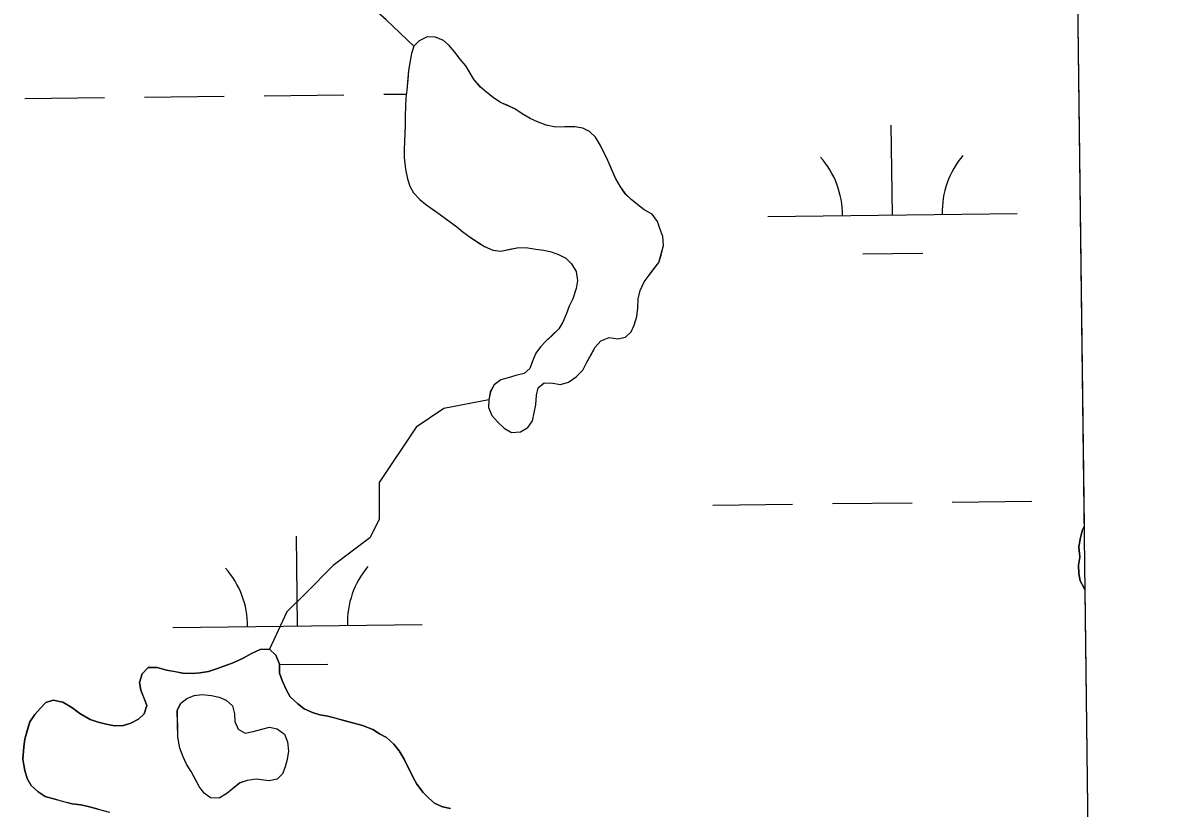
# Model space of a CAD drawing. Extents: x 3694830 to 3732949, y 415201 to 440970.
# Drawn here: x 3730361.5 to 3730815.6, y 423190 to 423504.9 of the extents above; entities that cross this region are included whole.
import ezdxf

# ---------------------------------------------------------------- set-up
doc = ezdxf.new("R2010")
doc.units = 0
for name, color, linetype in [('V-GRID-FRAM', 7, 'Continuous'), ('V-TOPO-SHOR', 7, 'Continuous'), ('V-WETL-SWMP', 7, 'Continuous')]:
    doc.layers.add(name, color=color, linetype=linetype)

msp = doc.modelspace()

# ---------------------------------------------------------------- linework, layer by layer
at = {"layer": 'V-GRID-FRAM'}
msp.add_lwpolyline([(3698844.69, 438797.54), (3730590.83, 439176.18), (3730815.62, 420995.11), (3699053.61, 420616.27), (3698844.69, 438797.54)], dxfattribs=at)
at = {"layer": 'V-TOPO-SHOR'}
for points in [[(3730518.27, 423495.45), (3730507.2, 423506.06), (3730497.07, 423515.11), (3730486.94, 423523.93), (3730480.73, 423529.22), (3730475.18, 423535.2), (3730472.37, 423539.66), (3730468.21, 423544.54), (3730462.17, 423552.1), (3730455.95, 423557.84), (3730448.44, 423560.39), (3730441.01, 423559.33), (3730434.02, 423558.5), (3730427, 423559.48), (3730422.22, 423561.19), (3730417.6, 423566.06), (3730413.29, 423577.27), (3730408.49, 423590.94), (3730407.66, 423597.93), (3730410.67, 423605), (3730412.09, 423612.71), (3730410.54, 423621.94), (3730406.72, 423631.79), (3730399.74, 423647.92)], [(3730618.45, 423415.57), (3730618.15, 423419.18), (3730616.95, 423422.31), (3730615.99, 423425.23), (3730613.89, 423428.12), (3730610.7, 423429.86), (3730608.17, 423431.84), (3730605.41, 423434.04), (3730603.11, 423436.25), (3730601.01, 423439.37), (3730599.13, 423442.49), (3730597.71, 423445.85), (3730596.04, 423449.66), (3730594.63, 423452.56), (3730593.21, 423455.7), (3730591.1, 423459.04), (3730588.8, 423461.25), (3730586.06, 423462.55), (3730582.88, 423463.16), (3730578.82, 423463.07), (3730575.2, 423463), (3730571.35, 423463.82), (3730567.93, 423465.1), (3730564.97, 423466.4), (3730561.76, 423468.36), (3730558.79, 423470.33), (3730556.04, 423471.63), (3730553.08, 423472.92), (3730550.1, 423474.89), (3730547.58, 423476.87), (3730545.04, 423479.08), (3730542.5, 423481.96), (3730540.86, 423484.63), (3730539.22, 423487.54), (3730536.9, 423490.2), (3730534.81, 423493.09), (3730532.49, 423495.75), (3730530.19, 423497.74), (3730527, 423499.02), (3730523.61, 423499.18), (3730520.48, 423497.53), (3730518.27, 423495.45), (3730517.43, 423492.5), (3730516.81, 423489.54), (3730516.21, 423485.69), (3730515.84, 423482.07), (3730515.48, 423477.77), (3730515.09, 423474.6), (3730514.93, 423471.43), (3730514.8, 423467.36), (3730514.87, 423463.75), (3730514.71, 423460.59), (3730514.55, 423457.42), (3730514.4, 423454.03), (3730514.47, 423450.87), (3730515.02, 423446.13), (3730515.78, 423442.31), (3730516.74, 423439.39), (3730518.15, 423436.71), (3730520.7, 423434.06), (3730523, 423432.07), (3730525.75, 423430.1), (3730528.96, 423427.9), (3730531.94, 423425.71), (3730535.61, 423423.08), (3730537.91, 423421.09), (3730540.9, 423418.9), (3730543.88, 423416.92), (3730546.62, 423415.18), (3730550.04, 423413.67), (3730553.21, 423413.28), (3730556.81, 423414.04), (3730560.41, 423414.79), (3730564.03, 423414.64), (3730567.2, 423414.03), (3730570.38, 423413.65), (3730573.33, 423413.03), (3730576.28, 423411.97), (3730579.25, 423410.45), (3730581.56, 423408.23), (3730583.43, 423405.11), (3730583.96, 423401.51), (3730583.35, 423398.33), (3730582.08, 423394.24), (3730580.56, 423391.27), (3730579.5, 423388.31), (3730577.99, 423384.89), (3730576.46, 423382.15), (3730573.59, 423379.38), (3730571.37, 423377.3), (3730569.16, 423374.99), (3730567.18, 423372.46), (3730565.89, 423369.27), (3730564.83, 423366.32), (3730562.61, 423364.23), (3730559.24, 423363.48), (3730556.1, 423362.52), (3730553.17, 423361.77), (3730550.51, 423359.69), (3730548.98, 423356.94), (3730548.37, 423353.77)], [(3730548.37, 423353.77), (3730548.21, 423350.6), (3730549.64, 423347.47), (3730551.95, 423344.81), (3730554.49, 423342.38), (3730557.46, 423340.63), (3730561.07, 423340.93), (3730563.98, 423342.58), (3730565.95, 423345.33), (3730566.56, 423348.5), (3730567.17, 423351.68), (3730567.54, 423355.53), (3730568.15, 423358.48), (3730570.6, 423360.56), (3730573.99, 423360.41), (3730577.16, 423359.8), (3730580.31, 423360.77), (3730583.42, 423362.87), (3730586.08, 423365.63), (3730587.59, 423368.6), (3730589.12, 423371.35), (3730591.08, 423374.78), (3730593.28, 423377.31), (3730596.64, 423378.74), (3730600.04, 423378.13), (3730603.19, 423378.87), (3730605.41, 423380.95), (3730606.7, 423383.69), (3730607.76, 423387.1), (3730608.14, 423390.5), (3730608.29, 423394.12), (3730609.12, 423397.52), (3730610.63, 423400.95), (3730612.6, 423403.7), (3730614.58, 423406.22), (3730616.56, 423408.75), (3730617.41, 423411.71), (3730618.45, 423415.57)], [(3730548.37, 423353.77), (3730530.35, 423350.2), (3730519.24, 423342.8), (3730504.43, 423320.58), (3730504.43, 423305.77), (3730500.73, 423298.37), (3730485.92, 423287.26), (3730474.81, 423276.16), (3730467.41, 423268.75), (3730460.47, 423253.75)], [(3730787.39, 423277.89), (3730786.91, 423278.48), (3730785.49, 423281.17), (3730784.88, 423284.15), (3730784.82, 423287.42), (3730785.29, 423290.69), (3730784.93, 423294.77), (3730785.67, 423298.59), (3730786.42, 423301.6), (3730787.08, 423303)], [(3730408.34, 423240.45), (3730409.4, 423243.85), (3730411.83, 423246.39), (3730415.44, 423246.47), (3730419.08, 423245.42), (3730422.48, 423244.81), (3730425.66, 423244.2), (3730429.5, 423244.05), (3730432.66, 423244.35), (3730436.03, 423244.87), (3730439.18, 423245.84), (3730442.54, 423247.04), (3730446.12, 423248.47), (3730449.93, 423250.14), (3730453.28, 423252.01), (3730456.63, 423253.67), (3730460.47, 423253.75), (3730463.01, 423251.32), (3730464.44, 423247.73), (3730464.51, 423244.12), (3730465.48, 423241.2), (3730467.14, 423237.62), (3730468.78, 423234.72), (3730471.78, 423231.85), (3730474.31, 423229.87), (3730477.72, 423228.36), (3730480.68, 423227.52), (3730483.85, 423226.91), (3730487.04, 423226.07), (3730490.67, 423225.02), (3730494.76, 423223.98), (3730497.72, 423223.13), (3730501.81, 423221.64), (3730504.56, 423219.89), (3730507.3, 423218.37), (3730510.3, 423215.72), (3730512.39, 423213.05), (3730514.49, 423209.71), (3730515.91, 423206.8), (3730518.04, 423202.33), (3730519.45, 423199.65), (3730522, 423196.32), (3730524.31, 423194.1), (3730526.61, 423192.12), (3730529.8, 423190.61), (3730532.98, 423189.99)], [(3730391.79, 423189.72), (3730387.71, 423190.76), (3730384.76, 423191.37), (3730381.36, 423191.76), (3730377.5, 423192.8), (3730374.31, 423193.64), (3730370.46, 423194.69), (3730367.7, 423196.66), (3730364.94, 423199.09), (3730363.29, 423201.99), (3730362.33, 423205.13), (3730361.55, 423209.64), (3730361.9, 423214.61), (3730362.28, 423217.78), (3730363.34, 423221.19), (3730364.4, 423224.6), (3730366.37, 423227.58), (3730368.58, 423230.11), (3730370.79, 423232.42), (3730373.7, 423233.39), (3730377.56, 423232.56), (3730381.22, 423230.38), (3730384.43, 423227.96), (3730388.55, 423225.57), (3730391.74, 423224.5), (3730394.92, 423223.67), (3730398.32, 423223.06), (3730401.93, 423223.14), (3730404.85, 423224.11), (3730407.97, 423225.75), (3730410.19, 423227.83), (3730411.25, 423231.24), (3730410.05, 423234.38), (3730408.86, 423237.29), (3730408.34, 423240.45)], [(3730455.13, 423201.68), (3730451.53, 423201.15), (3730448.62, 423200.18), (3730446.17, 423198.21), (3730443.28, 423195.89), (3730440.27, 423194.02), (3730436.77, 423194.17), (3730434.24, 423196.04), (3730432.27, 423198.71), (3730430.74, 423201.5), (3730428.98, 423204.74), (3730427.22, 423207.75), (3730425.8, 423210.66), (3730424.48, 423214.13), (3730423.71, 423218.52), (3730423.62, 423222.81), (3730423.55, 423226.2), (3730423.49, 423229.36), (3730424.9, 423232.1), (3730427.23, 423234.07), (3730430.25, 423235.15), (3730433.4, 423235.67), (3730437.25, 423235.18), (3730440.21, 423234.57), (3730443.06, 423233.39), (3730445.59, 423231.07), (3730446.45, 423227.81), (3730446.51, 423224.76), (3730447.93, 423221.74), (3730450.68, 423220.11), (3730453.94, 423220.74), (3730457.31, 423221.72), (3730460.45, 423222.46), (3730463.52, 423221.85), (3730466.39, 423219.76), (3730467.69, 423216.63), (3730468, 423212.91), (3730467.5, 423209.62), (3730466.77, 423206.67), (3730465.71, 423203.82), (3730463.49, 423201.63), (3730460.34, 423200.99), (3730455.13, 423201.68)]]:
    msp.add_lwpolyline(points, dxfattribs=at)
at = {"layer": 'V-WETL-SWMP'}
for p, q in [((3730783.76, 423571.89), (3730787.08, 423303)), ((3730520.48, 423497.53), (3730518.27, 423495.45)), ((3730523.61, 423499.18), (3730520.48, 423497.53)), ((3730527, 423499.02), (3730523.61, 423499.18)), ((3730530.19, 423497.74), (3730527, 423499.02)), ((3730532.49, 423495.75), (3730530.19, 423497.74)), ((3730534.81, 423493.09), (3730532.49, 423495.75)), ((3730517.42, 423492.5), (3730516.81, 423489.55)), ((3730518.27, 423495.45), (3730517.42, 423492.5)), ((3730536.9, 423490.2), (3730534.81, 423493.09)), ((3730516.81, 423489.55), (3730516.21, 423485.69)), ((3730539.22, 423487.54), (3730536.9, 423490.2)), ((3730542.5, 423481.96), (3730539.22, 423487.54)), ((3730516.21, 423485.69), (3730515.48, 423477.77)), ((3730515.48, 423477.77), (3730515.09, 423474.6)), ((3730545.04, 423479.07), (3730542.5, 423481.96)), ((3730547.58, 423476.87), (3730545.04, 423479.07)), ((3730362.28, 423474.43), (3730394.28, 423474.81)), ((3730410.28, 423475), (3730442.28, 423475.39)), ((3730458.28, 423475.58), (3730490.27, 423475.96)), ((3730506.27, 423476.15), (3730515.29, 423476.26)), ((3730515.09, 423474.6), (3730514.93, 423471.43)), ((3730550.1, 423474.89), (3730547.58, 423476.87)), ((3730553.08, 423472.92), (3730550.1, 423474.89)), ((3730514.93, 423471.43), (3730514.79, 423467.36)), ((3730558.78, 423470.33), (3730553.08, 423472.92)), ((3730561.76, 423468.36), (3730558.78, 423470.33)), ((3730514.79, 423467.36), (3730514.87, 423463.75)), ((3730564.97, 423466.39), (3730561.76, 423468.36)), ((3730567.93, 423465.1), (3730564.97, 423466.39)), ((3730571.35, 423463.82), (3730567.93, 423465.1)), ((3730514.87, 423463.75), (3730514.4, 423454.03)), ((3730575.2, 423463), (3730571.35, 423463.82)), ((3730582.88, 423463.16), (3730575.2, 423463)), ((3730586.06, 423462.55), (3730582.88, 423463.16)), ((3730588.8, 423461.25), (3730586.06, 423462.55)), ((3730591.1, 423459.04), (3730588.8, 423461.25)), ((3730710.18, 423427.83), (3730709.75, 423463.83)), ((3730593.21, 423455.7), (3730591.1, 423459.04)), ((3730596.04, 423449.66), (3730593.21, 423455.7)), ((3730514.4, 423454.03), (3730514.47, 423450.87)), ((3730514.47, 423450.87), (3730515.02, 423446.13)), ((3730515.02, 423446.13), (3730515.78, 423442.31)), ((3730599.13, 423442.49), (3730596.04, 423449.66)), ((3730515.78, 423442.31), (3730516.74, 423439.39)), ((3730601.01, 423439.37), (3730599.13, 423442.49)), ((3730516.74, 423439.39), (3730518.15, 423436.71)), ((3730518.15, 423436.71), (3730520.7, 423434.06)), ((3730603.1, 423436.25), (3730601.01, 423439.37)), ((3730520.7, 423434.06), (3730523, 423432.07)), ((3730605.41, 423434.04), (3730603.1, 423436.25)), ((3730610.7, 423429.86), (3730605.41, 423434.04)), ((3730523, 423432.07), (3730528.96, 423427.9)), ((3730528.96, 423427.9), (3730535.61, 423423.08)), ((3730613.89, 423428.12), (3730610.7, 423429.86)), ((3730615.99, 423425.23), (3730613.89, 423428.12)), ((3730660.18, 423427.24), (3730760.17, 423428.43)), ((3730535.61, 423423.08), (3730537.91, 423421.09)), ((3730616.95, 423422.31), (3730615.99, 423425.23)), ((3730537.91, 423421.09), (3730540.9, 423418.9)), ((3730540.9, 423418.9), (3730546.62, 423415.18)), ((3730618.15, 423419.18), (3730616.95, 423422.31)), ((3730618.45, 423415.57), (3730618.15, 423419.18)), ((3730546.62, 423415.18), (3730550.04, 423413.67)), ((3730553.21, 423413.28), (3730560.41, 423414.79)), ((3730560.41, 423414.79), (3730564.03, 423414.64)), ((3730564.03, 423414.64), (3730567.2, 423414.03)), ((3730567.2, 423414.03), (3730570.38, 423413.65)), ((3730616.56, 423408.75), (3730618.45, 423415.57)), ((3730550.04, 423413.67), (3730553.21, 423413.28)), ((3730570.38, 423413.65), (3730573.33, 423413.03)), ((3730573.33, 423413.03), (3730576.28, 423411.96)), ((3730576.28, 423411.96), (3730579.25, 423410.45)), ((3730579.25, 423410.45), (3730581.56, 423408.23)), ((3730698.36, 423412.26), (3730722.36, 423412.55)), ((3730581.56, 423408.23), (3730583.43, 423405.11)), ((3730583.43, 423405.11), (3730583.96, 423401.51)), ((3730612.6, 423403.7), (3730616.56, 423408.75)), ((3730583.96, 423401.51), (3730583.35, 423398.33)), ((3730609.12, 423397.52), (3730610.63, 423400.94)), ((3730610.63, 423400.94), (3730612.6, 423403.7)), ((3730583.35, 423398.33), (3730582.08, 423394.24)), ((3730608.29, 423394.12), (3730609.12, 423397.52)), ((3730580.56, 423391.27), (3730579.5, 423388.31)), ((3730582.08, 423394.24), (3730580.56, 423391.27)), ((3730608.14, 423390.5), (3730608.29, 423394.12)), ((3730579.5, 423388.31), (3730577.99, 423384.89)), ((3730606.7, 423383.69), (3730607.76, 423387.1)), ((3730607.76, 423387.1), (3730608.14, 423390.5)), ((3730576.46, 423382.15), (3730571.37, 423377.3)), ((3730577.99, 423384.89), (3730576.46, 423382.15)), ((3730605.41, 423380.95), (3730606.7, 423383.69)), ((3730593.28, 423377.31), (3730596.64, 423378.73)), ((3730596.64, 423378.73), (3730600.04, 423378.13)), ((3730600.04, 423378.13), (3730603.19, 423378.87)), ((3730603.19, 423378.87), (3730605.41, 423380.95)), ((3730569.16, 423374.99), (3730567.18, 423372.46)), ((3730571.37, 423377.3), (3730569.16, 423374.99)), ((3730587.59, 423368.6), (3730591.08, 423374.78)), ((3730591.08, 423374.78), (3730593.28, 423377.31)), ((3730565.89, 423369.27), (3730564.83, 423366.31)), ((3730567.18, 423372.46), (3730565.89, 423369.27)), ((3730586.08, 423365.63), (3730587.59, 423368.6)), ((3730562.61, 423364.23), (3730559.24, 423363.48)), ((3730564.83, 423366.31), (3730562.61, 423364.23)), ((3730583.42, 423362.87), (3730586.08, 423365.63)), ((3730550.51, 423359.69), (3730548.99, 423356.94)), ((3730553.17, 423361.77), (3730550.51, 423359.69)), ((3730556.1, 423362.51), (3730553.17, 423361.77)), ((3730559.24, 423363.48), (3730556.1, 423362.51)), ((3730568.15, 423358.48), (3730570.6, 423360.56)), ((3730570.6, 423360.56), (3730573.99, 423360.41)), ((3730573.99, 423360.41), (3730577.16, 423359.8)), ((3730577.16, 423359.8), (3730580.31, 423360.77)), ((3730580.31, 423360.77), (3730583.42, 423362.87)), ((3730548.99, 423356.94), (3730548.37, 423353.77)), ((3730567.17, 423351.68), (3730567.54, 423355.53)), ((3730567.54, 423355.53), (3730568.15, 423358.48)), ((3730548.37, 423353.77), (3730548.22, 423350.6)), ((3730548.22, 423350.6), (3730549.64, 423347.47)), ((3730565.95, 423345.33), (3730567.17, 423351.68)), ((3730549.64, 423347.47), (3730551.95, 423344.81)), ((3730551.95, 423344.81), (3730554.49, 423342.37)), ((3730554.49, 423342.37), (3730557.46, 423340.63)), ((3730561.07, 423340.93), (3730563.97, 423342.58)), ((3730563.97, 423342.58), (3730565.95, 423345.33)), ((3730557.46, 423340.63), (3730561.07, 423340.93)), ((3730638.15, 423311.54), (3730670.15, 423311.92)), ((3730686.15, 423312.11), (3730718.15, 423312.49)), ((3730734.15, 423312.68), (3730766.14, 423313.06)), ((3730786.42, 423301.6), (3730785.67, 423298.59)), ((3730787.08, 423303), (3730786.42, 423301.6)), ((3730471.65, 423263.12), (3730471.22, 423299.11)), ((3730785.67, 423298.59), (3730784.93, 423294.77)), ((3730784.93, 423294.77), (3730785.29, 423290.69)), ((3730785.29, 423290.69), (3730784.82, 423287.42)), ((3730784.82, 423287.42), (3730784.88, 423284.15)), ((3730784.88, 423284.15), (3730785.49, 423281.17)), ((3730785.49, 423281.17), (3730786.91, 423278.48)), ((3730786.91, 423278.48), (3730787.39, 423277.89)), ((3730787.39, 423277.89), (3730792.82, 422838.78)), ((3730421.66, 423262.52), (3730521.65, 423263.71)), ((3730453.28, 423252.01), (3730449.93, 423250.13)), ((3730456.63, 423253.67), (3730453.28, 423252.01)), ((3730460.47, 423253.75), (3730456.63, 423253.67)), ((3730463.01, 423251.32), (3730460.47, 423253.75)), ((3730464.44, 423247.73), (3730463.01, 423251.32)), ((3730411.83, 423246.39), (3730409.4, 423243.85)), ((3730415.44, 423246.47), (3730411.83, 423246.39)), ((3730419.08, 423245.42), (3730415.44, 423246.47)), ((3730442.54, 423247.04), (3730439.18, 423245.84)), ((3730446.12, 423248.47), (3730442.54, 423247.04)), ((3730449.93, 423250.13), (3730446.12, 423248.47)), ((3730464.44, 423247.6), (3730483.84, 423247.83)), ((3730464.51, 423244.12), (3730464.44, 423247.73)), ((3730409.4, 423243.85), (3730408.34, 423240.44)), ((3730425.66, 423244.2), (3730419.08, 423245.42)), ((3730429.5, 423244.05), (3730425.66, 423244.2)), ((3730432.66, 423244.35), (3730429.5, 423244.05)), ((3730436.03, 423244.87), (3730432.66, 423244.35)), ((3730439.18, 423245.84), (3730436.03, 423244.87)), ((3730465.48, 423241.2), (3730464.51, 423244.12)), ((3730408.34, 423240.44), (3730408.86, 423237.29)), ((3730408.86, 423237.29), (3730411.25, 423231.24)), ((3730467.14, 423237.62), (3730465.48, 423241.2)), ((3730468.78, 423234.72), (3730467.14, 423237.62)), ((3730370.78, 423232.42), (3730368.57, 423230.11)), ((3730373.7, 423233.39), (3730370.78, 423232.42)), ((3730377.56, 423232.56), (3730373.7, 423233.39)), ((3730381.22, 423230.38), (3730377.56, 423232.56)), ((3730471.78, 423231.85), (3730468.78, 423234.72)), ((3730368.57, 423230.11), (3730366.37, 423227.58)), ((3730384.43, 423227.96), (3730381.22, 423230.38)), ((3730388.55, 423225.57), (3730384.43, 423227.96)), ((3730410.19, 423227.83), (3730407.97, 423225.75)), ((3730411.25, 423231.24), (3730410.19, 423227.83)), ((3730474.3, 423229.87), (3730471.78, 423231.85)), ((3730477.72, 423228.36), (3730474.3, 423229.87)), ((3730480.68, 423227.52), (3730477.72, 423228.36)), ((3730364.4, 423224.6), (3730362.28, 423217.78)), ((3730366.37, 423227.58), (3730364.4, 423224.6)), ((3730391.73, 423224.5), (3730388.55, 423225.57)), ((3730394.92, 423223.67), (3730391.73, 423224.5)), ((3730398.32, 423223.06), (3730394.92, 423223.67)), ((3730404.85, 423224.1), (3730401.93, 423223.14)), ((3730407.97, 423225.75), (3730404.85, 423224.1)), ((3730483.85, 423226.91), (3730480.68, 423227.52)), ((3730497.71, 423223.13), (3730483.85, 423226.91)), ((3730401.93, 423223.14), (3730398.32, 423223.06)), ((3730501.81, 423221.64), (3730497.71, 423223.13)), ((3730504.56, 423219.89), (3730501.81, 423221.64)), ((3730507.3, 423218.37), (3730504.56, 423219.89)), ((3730361.9, 423214.61), (3730361.55, 423209.63)), ((3730362.28, 423217.78), (3730361.9, 423214.61)), ((3730510.3, 423215.72), (3730507.3, 423218.37)), ((3730512.39, 423213.05), (3730510.3, 423215.72)), ((3730361.55, 423209.63), (3730362.33, 423205.13)), ((3730514.49, 423209.71), (3730512.39, 423213.05)), ((3730518.03, 423202.33), (3730514.49, 423209.71)), ((3730362.33, 423205.13), (3730363.3, 423201.99)), ((3730363.3, 423201.99), (3730364.94, 423199.09)), ((3730519.45, 423199.65), (3730518.03, 423202.33)), ((3730364.94, 423199.09), (3730367.7, 423196.66)), ((3730367.7, 423196.66), (3730370.45, 423194.69)), ((3730522, 423196.31), (3730519.45, 423199.65)), ((3730524.31, 423194.1), (3730522, 423196.31)), ((3730370.45, 423194.69), (3730381.36, 423191.75)), ((3730381.36, 423191.75), (3730384.76, 423191.37)), ((3730384.76, 423191.37), (3730387.71, 423190.76)), ((3730526.61, 423192.12), (3730524.31, 423194.1)), ((3730529.8, 423190.61), (3730526.61, 423192.12)), ((3730387.71, 423190.76), (3730396.34, 423188.46)), ((3730532.98, 423189.99), (3730529.8, 423190.61))]:
    msp.add_line(p, q, dxfattribs=at)
msp.add_lwpolyline([(3730460.34, 423200.99), (3730455.13, 423201.68), (3730451.53, 423201.15), (3730448.61, 423200.18), (3730443.28, 423195.89), (3730440.27, 423194.02), (3730436.77, 423194.17), (3730434.24, 423196.04), (3730432.27, 423198.71), (3730428.98, 423204.74), (3730427.22, 423207.75), (3730425.8, 423210.66), (3730424.48, 423214.13), (3730423.71, 423218.52), (3730423.48, 423229.36), (3730424.9, 423232.1), (3730427.23, 423234.07), (3730430.25, 423235.15), (3730433.4, 423235.67), (3730437.25, 423235.18), (3730440.21, 423234.57), (3730443.05, 423233.39), (3730445.59, 423231.07), (3730446.45, 423227.81), (3730446.51, 423224.76), (3730447.93, 423221.74), (3730450.68, 423220.11), (3730453.94, 423220.74), (3730457.31, 423221.72), (3730460.45, 423222.46), (3730463.52, 423221.85), (3730466.39, 423219.76), (3730467.69, 423216.63), (3730468, 423212.91), (3730467.5, 423209.62), (3730466.77, 423206.67), (3730465.71, 423203.82), (3730463.49, 423201.63)], close=True, dxfattribs=at)
for centre, start, end in [((3730654.93, 423427.65), 359.9115, 41.4552), ((3730765.41, 423428.97), 139.9115, 181.4552), ((3730526.89, 423264.25), 139.9115, 181.4552), ((3730416.41, 423262.93), 359.9115, 41.4552)]:
    msp.add_arc(centre, 35.25, start, end, dxfattribs=at)

doc.saveas('drawing.dxf')
